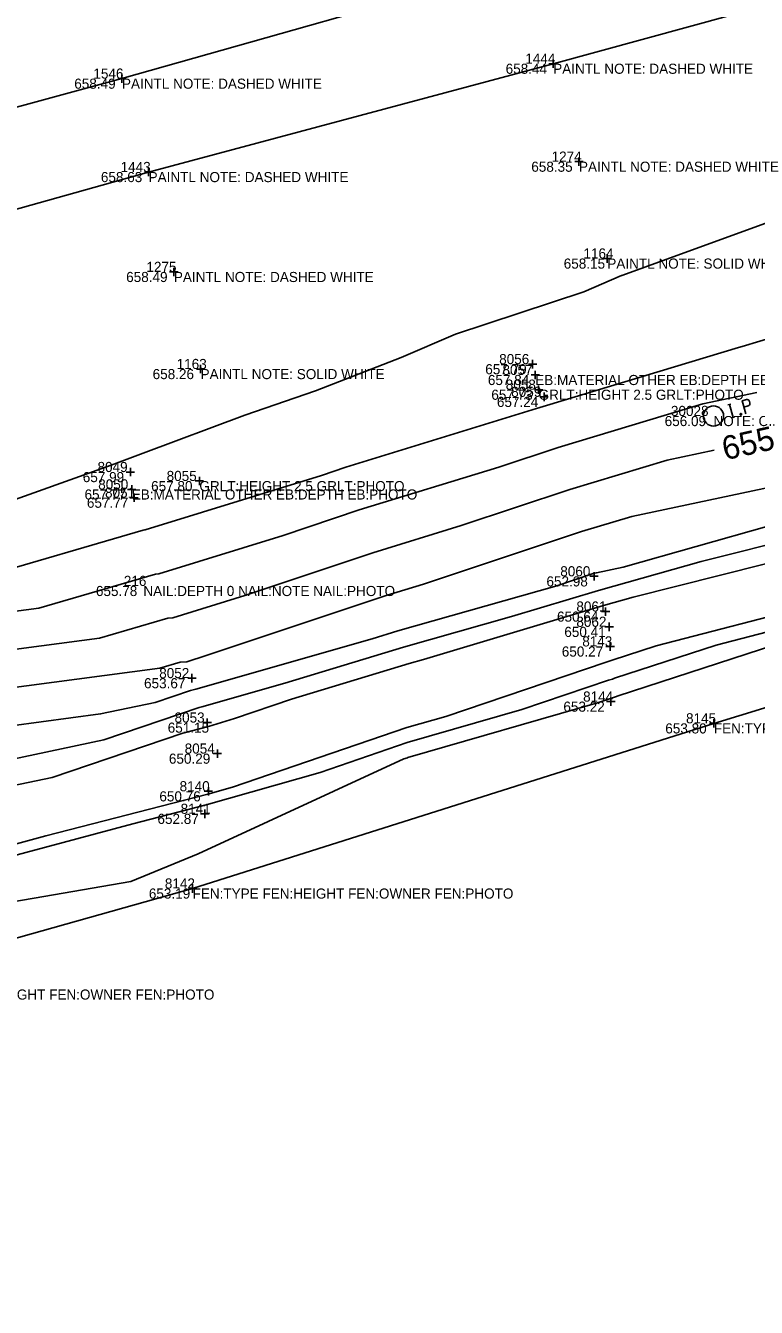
# Model space of a CAD drawing. Extents: x 2129350 to 2137777, y 657588 to 659885.
# Drawn here: x 2135197.1 to 2135283.8, y 659106.1 to 659258.2 of the extents above; entities that cross this region are included whole.
import ezdxf

# ---------------------------------------------------------------- set-up
doc = ezdxf.new("R2010")
doc.units = 0
for name, color, linetype in [('DT_X_Contour_Major', 7, 'Continuous'), ('DT_X_Contour_Minor', 7, 'Continuous'), ('DT_X_TIN_Hull', 7, 'Continuous'), ('PV_X_COP', 7, 'Continuous'), ('SV_P_Mon_Cells_Set', 7, 'Continuous'), ('SV_X_Shot_Marker', 7, 'Continuous'), ('SV_X_Text_Comment', 7, 'Continuous'), ('SV_X_Text_Elevation', 7, 'Continuous'), ('SV_X_Text_Name', 7, 'Continuous')]:
    doc.layers.add(name, color=color, linetype=linetype)

msp = doc.modelspace()

# ---------------------------------------------------------------- linework, layer by layer
at = {"layer": 'DT_X_Contour_Major'}
msp.add_lwpolyline([(2135278.81, 659207.81), (2135273.25, 659206.64), (2135261.68, 659203.15), (2135248.78, 659198.86), (2135238.3, 659195.65), (2135223.1, 659190.57), (2135214.57, 659187.94), (2135214.54, 659187.93), (2135213.97, 659187.88), (2135205.86, 659185.52), (2135189.37, 659183.34), (2135182.61, 659181.38)], dxfattribs=at)
at = {"layer": 'DT_X_Contour_Minor'}
for points in [[(2135289.3, 659236.33), (2135267.84, 659228.55), (2135267.83, 659228.55), (2135263.34, 659226.61), (2135248.13, 659221.59), (2135241.66, 659218.81), (2135231.52, 659214.86), (2135223.12, 659211.96), (2135211.06, 659207.45), (2135207.27, 659206.04), (2135193.18, 659201.03)], [(2135296.79, 659224.56), (2135282.14, 659220.1), (2135281.68, 659220), (2135258.9, 659213.13), (2135257.72, 659212.74), (2135235.1, 659205.8), (2135232.21, 659204.83), (2135211.28, 659198.37), (2135211.2, 659198.35), (2135211.05, 659198.34), (2135191.51, 659192.64)], [(2135283.86, 659214.67), (2135277.47, 659213.32), (2135260.29, 659208.14), (2135253.25, 659205.8), (2135236.7, 659200.72), (2135227.66, 659197.7), (2135212.93, 659193.16), (2135212.87, 659193.14), (2135212.51, 659193.11), (2135198.69, 659189.08), (2135188.13, 659187.68)], [(2135287.3, 659203.81), (2135269.04, 659199.95), (2135263.08, 659198.16), (2135244.31, 659191.93), (2135239.91, 659190.58), (2135218.54, 659183.44), (2135216.22, 659182.72), (2135216.21, 659182.72), (2135215.43, 659182.65), (2135213.03, 659181.95), (2135190.61, 659179)], [(2135285.35, 659198.83), (2135268.03, 659193.95), (2135264.83, 659193.27), (2135264.47, 659193.17), (2135260.13, 659191.72), (2135241.26, 659186.37), (2135238.22, 659185.45), (2135217.29, 659179.46), (2135216.66, 659179.29), (2135212.49, 659177.88), (2135206.01, 659176.52), (2135191.86, 659174.65)], [(2135289.27, 659197.62), (2135277.26, 659194.6), (2135265.1, 659191.18), (2135254.78, 659188.08), (2135241.95, 659184.44), (2135227.88, 659180.19), (2135218.01, 659177.36), (2135217.72, 659177.29), (2135206.37, 659173.44), (2135193.14, 659170.66)], [(2135289.92, 659195.59), (2135269.18, 659190.38), (2135265.69, 659189.39), (2135244.33, 659182.98), (2135242.63, 659182.5), (2135228.65, 659178.28), (2135221.89, 659175.99), (2135218.81, 659175.04), (2135215.77, 659174.26), (2135200.25, 659168.99), (2135194.56, 659167.8)], [(2135196.01, 659161.12), (2135199.52, 659162.06), (2135218.74, 659167), (2135221.66, 659167.83), (2135242.34, 659174.9), (2135246.98, 659176.24), (2135266.01, 659182.66), (2135266.22, 659182.73), (2135266.7, 659182.89), (2135271.93, 659184.59), (2135290.87, 659189.52)], [(2135194.93, 659159.49), (2135209.82, 659163.49), (2135218.53, 659165.73), (2135232.04, 659169.58), (2135242.4, 659173.12), (2135255.97, 659177.04), (2135266.26, 659180.52), (2135266.73, 659180.67), (2135266.99, 659180.76), (2135279.03, 659184.67), (2135291.08, 659187.81)], [(2135186.37, 659152.66), (2135209.6, 659156.64), (2135217.59, 659159.94), (2135241.98, 659171.2), (2135242.42, 659171.33), (2135242.46, 659171.34), (2135264.96, 659177.85), (2135266.51, 659178.37), (2135267.24, 659178.61), (2135267.29, 659178.62), (2135286.13, 659184.75)]]:
    msp.add_lwpolyline(points, dxfattribs=at)
at = {"layer": 'DT_X_TIN_Hull'}
msp.add_lwpolyline([(2134339.8, 658900.97), (2134383.27, 658929.14), (2134438.63, 658944.81), (2134484.26, 658949.93), (2134535.84, 658964.93), (2134589.33, 658980.68), (2134684.69, 659007.18), (2134781.08, 659033.65), (2134834.81, 659047.4), (2134874.97, 659059.96), (2134937.76, 659078.48), (2134974.62, 659089.26), (2135069.17, 659114.77), (2135119.62, 659129.04), (2135174.31, 659143.84), (2135216.92, 659155.82), (2135278.77, 659175.41), (2135358.06, 659199.71), (2135416.07, 659215.59), (2135505.42, 659239.1), (2135573.46, 659256.02)], dxfattribs=at)
at = {"layer": 'PV_X_COP'}
for points in [[(2135547.18, 659341.2), (2135498.35, 659328.82), (2135450.11, 659316.55), (2135401.76, 659303.54), (2135353.15, 659290.59), (2135304.88, 659278), (2135256.42, 659265.47), (2135208.54, 659251.89), (2135160.11, 659238.72), (2135111.86, 659225.57), (2135063.97, 659212.65), (2135015.7, 659199.59)], [(2134536.41, 659055.93), (2134584.63, 659068.49), (2134632.85, 659082.56), (2134681.18, 659095.41), (2134729.3, 659108.49), (2134777.5, 659121.73), (2134825.62, 659134.79), (2134874.04, 659148.15), (2134922.3, 659161.49), (2134970.42, 659174.45), (2135018.69, 659187.56), (2135066.93, 659200.99), (2135115.08, 659213.86), (2135163, 659227.16), (2135211.7, 659240.81), (2135259.71, 659253.66), (2135307.87, 659266.85), (2135356.61, 659279.29), (2135404.78, 659292.12), (2135453.04, 659304.51), (2135501.4, 659316.76), (2135549.86, 659329.4)]]:
    msp.add_lwpolyline(points, dxfattribs=at)
at = {"layer": 'SV_P_Mon_Cells_Set'}
for points in [[(2135280.45, 659213.19), (2135280.79, 659213.29)], [(2135281.06, 659211.7), (2135280.62, 659213.24)], [(2135282.56, 659212.13), (2135282.13, 659213.67), (2135282.63, 659213.81), (2135282.69, 659213.82), (2135282.77, 659213.81), (2135282.81, 659213.8), (2135282.85, 659213.78), (2135282.91, 659213.73), (2135282.96, 659213.68), (2135283.01, 659213.59), (2135283.05, 659213.45), (2135283.05, 659213.39), (2135283.05, 659213.31), (2135283.03, 659213.22), (2135283, 659213.17), (2135282.98, 659213.14), (2135282.93, 659213.1), (2135282.85, 659213.06), (2135282.34, 659212.92)], [(2135280.89, 659211.65), (2135281.23, 659211.75)], [(2135281.92, 659212.17), (2135281.97, 659212.18), (2135282.01, 659212.17), (2135282.06, 659212.13), (2135282.07, 659212.07), (2135282.06, 659212.01), (2135282.03, 659211.98), (2135281.98, 659211.96), (2135281.94, 659211.98), (2135281.89, 659212.02), (2135281.88, 659212.08), (2135281.9, 659212.14), (2135281.92, 659212.17)]]:
    msp.add_lwpolyline(points, dxfattribs=at)
msp.add_circle((2135278.73, 659211.87), 1.2, dxfattribs=at)
at = {"layer": 'SV_X_Shot_Marker'}
for p, q in [((2135259.71, 659254.16), (2135259.71, 659253.16)), ((2135208.54, 659252.39), (2135208.54, 659251.39)), ((2135259.21, 659253.66), (2135260.21, 659253.66)), ((2135259.71, 659253.66), (2135259.71, 659253.66)), ((2135208.04, 659251.89), (2135209.04, 659251.89)), ((2135208.54, 659251.89), (2135208.54, 659251.89)), ((2135262.27, 659242.04), (2135263.27, 659242.04)), ((2135262.77, 659242.54), (2135262.77, 659241.54)), ((2135262.77, 659242.04), (2135262.77, 659242.04)), ((2135211.2, 659240.81), (2135212.2, 659240.81)), ((2135211.7, 659241.31), (2135211.7, 659240.31)), ((2135211.7, 659240.81), (2135211.7, 659240.81)), ((2135266.13, 659231.05), (2135266.13, 659230.05)), ((2135265.63, 659230.55), (2135266.63, 659230.55)), ((2135266.13, 659230.55), (2135266.13, 659230.55)), ((2135214.2, 659228.96), (2135215.2, 659228.96)), ((2135214.7, 659229.46), (2135214.7, 659228.46)), ((2135214.7, 659228.96), (2135214.7, 659228.96)), ((2135217.37, 659217.44), (2135218.37, 659217.44)), ((2135217.87, 659217.94), (2135217.87, 659216.94)), ((2135217.87, 659217.44), (2135217.87, 659217.44)), ((2135256.76, 659218.02), (2135257.76, 659218.02)), ((2135257.26, 659218.52), (2135257.26, 659217.52)), ((2135257.26, 659218.02), (2135257.26, 659218.02)), ((2135257.08, 659216.74), (2135258.08, 659216.74)), ((2135257.58, 659217.24), (2135257.58, 659216.24)), ((2135257.58, 659216.74), (2135257.58, 659216.74)), ((2135257.48, 659214.99), (2135258.48, 659214.99)), ((2135257.98, 659215.49), (2135257.98, 659214.49)), ((2135257.98, 659214.99), (2135257.98, 659214.99)), ((2135258.62, 659214.64), (2135258.62, 659213.64)), ((2135258.12, 659214.14), (2135259.12, 659214.14)), ((2135258.62, 659214.14), (2135258.62, 659214.14)), ((2135209.04, 659205.22), (2135210.04, 659205.22)), ((2135209.54, 659205.72), (2135209.54, 659204.72)), ((2135209.54, 659205.22), (2135209.54, 659205.22)), ((2135209.7, 659203.66), (2135209.7, 659202.66)), ((2135217.23, 659204.16), (2135218.23, 659204.16)), ((2135217.73, 659204.66), (2135217.73, 659203.66)), ((2135217.73, 659204.16), (2135217.73, 659204.16)), ((2135209.2, 659203.16), (2135210.2, 659203.16)), ((2135209.48, 659202.18), (2135210.48, 659202.18)), ((2135209.7, 659203.16), (2135209.7, 659203.16)), ((2135209.98, 659202.68), (2135209.98, 659201.68)), ((2135209.98, 659202.18), (2135209.98, 659202.18)), ((2135264.56, 659193.35), (2135264.56, 659192.35)), ((2135264.06, 659192.85), (2135265.06, 659192.85)), ((2135264.56, 659192.85), (2135264.56, 659192.85)), ((2135265.43, 659188.67), (2135266.43, 659188.67)), ((2135265.93, 659189.17), (2135265.93, 659188.17)), ((2135265.93, 659188.67), (2135265.93, 659188.67)), ((2135266.35, 659187.36), (2135266.35, 659186.36)), ((2135265.85, 659186.86), (2135266.85, 659186.86)), ((2135266.35, 659186.86), (2135266.35, 659186.86)), ((2135265.97, 659184.53), (2135266.97, 659184.53)), ((2135266.47, 659185.03), (2135266.47, 659184.03)), ((2135266.47, 659184.53), (2135266.47, 659184.53)), ((2135216.84, 659181.27), (2135216.84, 659180.27)), ((2135216.34, 659180.77), (2135217.34, 659180.77)), ((2135216.84, 659180.77), (2135216.84, 659180.77)), ((2135266.05, 659177.99), (2135267.05, 659177.99)), ((2135266.55, 659178.49), (2135266.55, 659177.49)), ((2135266.55, 659177.99), (2135266.55, 659177.99)), ((2135218.16, 659175.5), (2135219.16, 659175.5)), ((2135218.66, 659176), (2135218.66, 659175)), ((2135218.66, 659175.5), (2135218.66, 659175.5)), ((2135278.27, 659175.41), (2135279.27, 659175.41)), ((2135278.77, 659175.91), (2135278.77, 659174.91)), ((2135278.77, 659175.41), (2135278.77, 659175.41)), ((2135219.36, 659171.82), (2135220.36, 659171.82)), ((2135219.86, 659172.32), (2135219.86, 659171.32)), ((2135219.86, 659171.82), (2135219.86, 659171.82)), ((2135218.29, 659167.35), (2135219.29, 659167.35)), ((2135218.79, 659167.85), (2135218.79, 659166.85)), ((2135218.79, 659167.35), (2135218.79, 659167.35)), ((2135217.87, 659164.68), (2135218.87, 659164.68)), ((2135218.37, 659165.18), (2135218.37, 659164.18)), ((2135218.37, 659164.68), (2135218.37, 659164.68)), ((2135216.42, 659155.82), (2135217.42, 659155.82)), ((2135216.92, 659156.32), (2135216.92, 659155.32)), ((2135216.92, 659155.82), (2135216.92, 659155.82))]:
    msp.add_line(p, q, dxfattribs=at)

# ---------------------------------------------------------------- texts
at = {"layer": 'DT_X_Contour_Major'}
msp.add_text('655', height=2.8, rotation=12.7949, dxfattribs=at).set_placement((2135280.1, 659206.6))
at = {"layer": 'SV_X_Text_Comment'}
for s, p in [('PAINTL NOTE: DASHED WHITE', (2135259.71, 659252.46)), ('PAINTL NOTE: DASHED WHITE', (2135208.54, 659250.69)), ('PAINTL NOTE: DASHED WHITE', (2135262.77, 659240.84)), ('PAINTL NOTE: DASHED WHITE', (2135211.7, 659239.61)), ('PAINTL NOTE: SOLID WHITE', (2135266.13, 659229.35)), ('PAINTL NOTE: DASHED WHITE', (2135214.7, 659227.76)), ('PAINTL NOTE: SOLID WHITE', (2135217.87, 659216.24)), ('EB:MATERIAL OTHER EB:DEPTH EB:PHOTO', (2135257.58, 659215.54)), ('GRLT:HEIGHT 2.5 GRLT:PHOTO', (2135257.98, 659213.79)), ('NOTE: CIP GARCIA', (2135278.73, 659210.67)), ('GRLT:HEIGHT 2.5 GRLT:PHOTO', (2135217.73, 659202.95)), ('EB:MATERIAL OTHER EB:DEPTH EB:PHOTO', (2135209.7, 659201.96)), ('NAIL:DEPTH 0 NAIL:NOTE NAIL:PHOTO', (2135211.08, 659190.51)), ('FEN:TYPE TYPE CL FEN:HEIGHT FEN:OWNER FEN:PHOTO', (2135278.77, 659174.21)), ('FEN:TYPE FEN:HEIGHT FEN:OWNER FEN:PHOTO', (2135216.92, 659154.62)), ('FEN:TYPE TYPE CL FEN:HEIGHT FEN:OWNER FEN:PHOTO', (2135174.31, 659142.64))]:
    msp.add_text(s, height=1.2, dxfattribs=at).set_placement(p)
at = {"layer": 'SV_X_Text_Elevation'}
for s, p in [('658.44', (2135254.07, 659252.46)), ('658.49', (2135202.88, 659250.69)), ('658.35', (2135257.11, 659240.84)), ('658.63', (2135206.04, 659239.61)), ('658.15', (2135260.96, 659229.35)), ('658.49', (2135209.04, 659227.76)), ('658.26', (2135212.18, 659216.24)), ('657.79', (2135251.65, 659216.82)), ('657.84', (2135251.96, 659215.54)), ('657.73', (2135252.37, 659213.79)), ('657.24', (2135253.03, 659212.94)), ('656.09', (2135272.94, 659210.67)), ('657.99', (2135203.89, 659204.02)), ('657.80', (2135212, 659202.95)), ('657.77', (2135204.1, 659201.96)), ('657.77', (2135204.38, 659200.98)), ('655.78', (2135205.45, 659190.51)), ('652.98', (2135258.91, 659191.65)), ('650.64', (2135260.16, 659187.47)), ('650.41', (2135261.03, 659185.66)), ('650.27', (2135260.73, 659183.33)), ('653.67', (2135211.16, 659179.57)), ('653.22', (2135260.92, 659176.79)), ('651.15', (2135213.97, 659174.3)), ('653.80', (2135273.01, 659174.21)), ('650.29', (2135214.11, 659170.62)), ('650.76', (2135212.98, 659166.15)), ('652.87', (2135212.75, 659163.48)), ('653.19', (2135211.73, 659154.62))]:
    msp.add_text(s, height=1.2, dxfattribs=at).set_placement(p)
at = {"layer": 'SV_X_Text_Name'}
for s, p in [('1444', (2135256.4, 659253.66)), ('1546', (2135205.15, 659251.89)), ('1274', (2135259.52, 659242.04)), ('1443', (2135208.38, 659240.81)), ('1164', (2135263.3, 659230.55)), ('1275', (2135211.44, 659228.96)), ('8056', (2135253.3, 659218.02)), ('1163', (2135215.03, 659217.44)), ('8057', (2135253.69, 659216.74)), ('8058', (2135254.08, 659214.99)), ('8059', (2135254.73, 659214.14)), ('30028', (2135273.68, 659211.87)), ('8049', (2135205.64, 659205.22)), ('8055', (2135213.84, 659204.16)), ('8050', (2135205.72, 659203.16)), ('8051', (2135206.53, 659202.18)), ('8060', (2135260.55, 659192.85)), ('216', (2135208.76, 659191.71)), ('8061', (2135262.46, 659188.67)), ('8062', (2135262.46, 659186.86)), ('8143', (2135263.16, 659184.53)), ('8052', (2135212.96, 659180.77)), ('8144', (2135263.26, 659177.99)), ('8053', (2135214.78, 659175.5)), ('8145', (2135275.47, 659175.41)), ('8054', (2135215.98, 659171.82)), ('8140', (2135215.38, 659167.35)), ('8141', (2135215.5, 659164.68)), ('8142', (2135213.63, 659155.82))]:
    msp.add_text(s, height=1.2, dxfattribs=at).set_placement(p)

doc.saveas('drawing.dxf')
